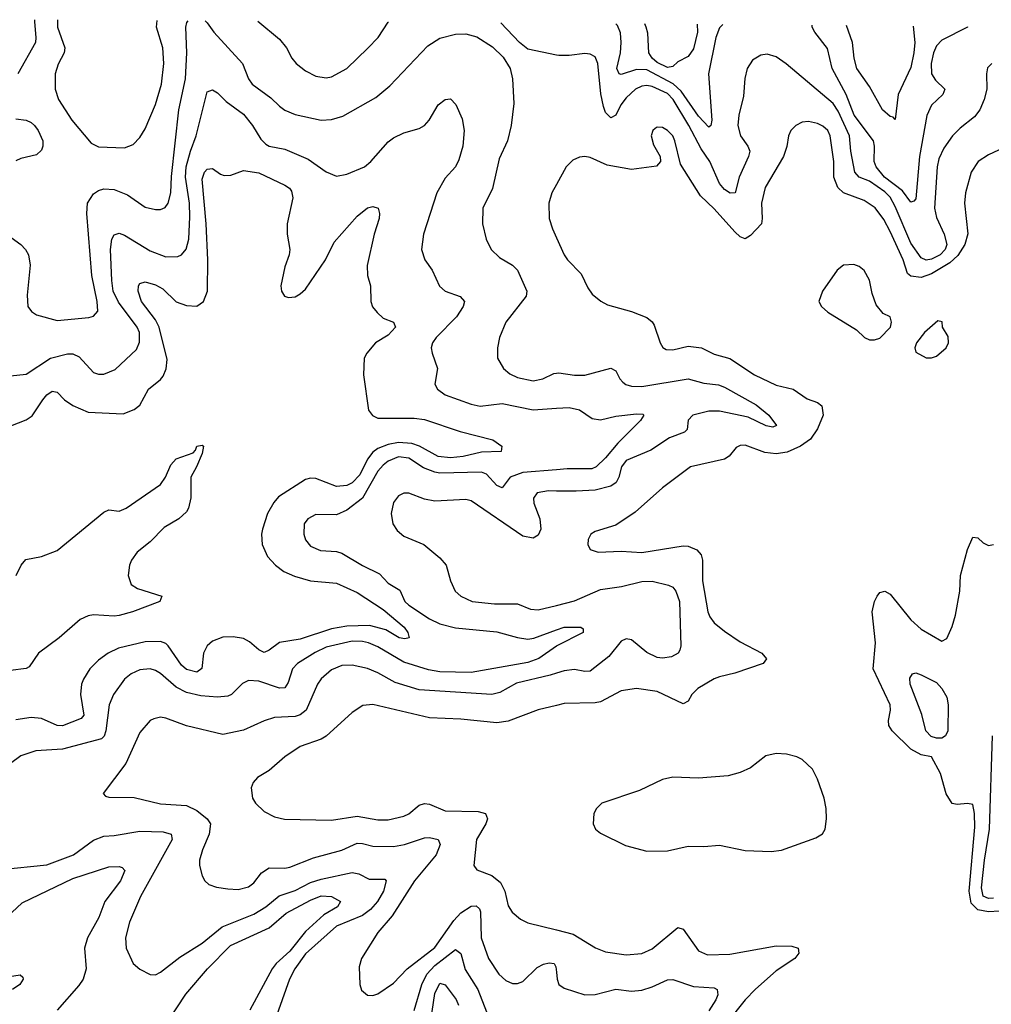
# Model space of a CAD drawing. Header units: inches. Extents: x 1694797 to 1849917, y 907313 to 1017959.
# Tile 382 of 656: x 1727925 to 1731682, y 1013933 to 1017739. Entities that reach past the tile are written whole.
import ezdxf

# ---------------------------------------------------------------- set-up
doc = ezdxf.new("R2010")
doc.units = ezdxf.units.IN
doc.header["$MEASUREMENT"] = 0
doc.layers.add('B7021', color=7, linetype='Continuous')
doc.layers.add('B7031', color=7, linetype='Continuous')

msp = doc.modelspace()

# ---------------------------------------------------------------- linework, layer by layer
at = {"layer": 'B7021', "color": 5}
for points, elevation in [([(1727850, 1016927.4), (1727929.5, 1016869.5), (1727947.9, 1016850), (1727958.9, 1016830), (1727965.7, 1016790), (1727953.6, 1016673.6), (1727957, 1016630), (1727970.2, 1016610.2), (1727990, 1016598), (1728070, 1016575.8), (1728193, 1016587), (1728210, 1016592.9), (1728227.7, 1016612.3), (1728225, 1016650), (1728203.7, 1016750), (1728184.5, 1016990), (1728187.3, 1017030), (1728210, 1017065.4), (1728230, 1017078.9), (1728250, 1017085.5), (1728290, 1017082.6), (1728342, 1017062), (1728410, 1017013.5), (1728450, 1017004.5), (1728470, 1017004.7), (1728487.4, 1017012.6), (1728499, 1017030), (1728509.9, 1017070.1), (1728512.3, 1017132.3), (1728540.7, 1017390), (1728566.1, 1017510), (1728570.8, 1017610), (1728567.2, 1017710), (1728571.6, 1017728.4), (1728576.8, 1017734.6)], 960), ([(1727982.7, 1017738.7), (1727981.9, 1017730), (1727987.9, 1017670), (1727985.7, 1017650), (1727918.2, 1017530)], 960), ([(1728071.5, 1017738.1), (1728070.7, 1017710), (1728099.8, 1017630), (1728096.8, 1017610), (1728073.8, 1017566.2), (1728061.6, 1017530), (1728061.6, 1017470), (1728075.6, 1017430), (1728126.4, 1017350), (1728201.5, 1017261.5), (1728230, 1017246.9), (1728330, 1017242.8), (1728364.1, 1017255.9), (1728390, 1017283.8), (1728410, 1017316.3), (1728450, 1017410.4), (1728473.5, 1017490), (1728482, 1017570), (1728478.4, 1017630), (1728454.1, 1017710), (1728456.6, 1017735.4)], 980), ([(1728641.9, 1017734.1), (1728650, 1017726), (1728675.8, 1017690), (1728786.4, 1017570), (1728810.2, 1017510), (1728824.2, 1017490), (1728896.4, 1017436.4), (1728930, 1017403.9), (1728950, 1017389.2), (1728990, 1017372.2), (1729090, 1017351), (1729130, 1017352.8), (1729174.5, 1017365.5), (1729302, 1017438), (1729356.3, 1017483.7), (1729502.4, 1017637.6), (1729550, 1017666.7), (1729610, 1017682.7), (1729650, 1017684.6), (1729692, 1017672), (1729753.4, 1017633.4), (1729793.9, 1017593.9), (1729821.2, 1017550), (1729830.2, 1017510), (1729835.1, 1017415.1), (1729824.6, 1017330), (1729811, 1017270), (1729779.4, 1017200.6), (1729753.2, 1017086.8), (1729715.8, 1017010), (1729714.7, 1016950), (1729728.9, 1016890), (1729747.6, 1016850), (1729780.1, 1016820.1), (1729830.1, 1016790.1), (1729849.1, 1016770), (1729885.8, 1016690), (1729882.8, 1016670), (1729804.9, 1016570), (1729780.3, 1016510), (1729771.7, 1016470), (1729772, 1016430), (1729794.9, 1016390), (1729819.5, 1016370), (1729850, 1016355.6), (1729910, 1016343.2), (1729947, 1016350), (1729990, 1016371), (1730000, 1016372.4)], 960), ([(1728845.7, 1017732.7), (1728930, 1017663.6), (1728956.5, 1017630), (1728977.2, 1017590), (1728993.8, 1017570), (1729030, 1017541.1), (1729070, 1017520.2), (1729110, 1017513.5), (1729130, 1017517.7), (1729190, 1017550.2), (1729271.3, 1017628.7), (1729310.7, 1017670), (1729350, 1017728.8), (1729350.5, 1017729.2)], 980), ([(1730000, 1017601.9), (1729890, 1017624.4), (1729856.9, 1017650), (1729785.4, 1017726.2)], 960), ([(1727890, 1016361.5), (1727950, 1016368.6), (1728043.8, 1016430), (1728110, 1016447.6), (1728130, 1016446.7), (1728155.6, 1016435.6), (1728210, 1016374.7), (1728230, 1016368.2), (1728250, 1016369.2), (1728293.9, 1016386.1), (1728376.5, 1016463.5), (1728388.3, 1016491.7), (1728388.3, 1016530), (1728379, 1016550), (1728306.5, 1016646.5), (1728286.6, 1016690), (1728280.8, 1016730), (1728276.4, 1016850), (1728281.5, 1016890), (1728290, 1016906.5), (1728310, 1016913.7), (1728330, 1016905.9), (1728430, 1016844.8), (1728490, 1016821.7), (1728536.6, 1016823.4), (1728550.5, 1016829.5), (1728568.4, 1016851.6), (1728579.2, 1016890), (1728582.9, 1016977.1), (1728582, 1017030), (1728566.2, 1017130), (1728569.2, 1017170), (1728584.8, 1017230), (1728606.8, 1017290), (1728650, 1017459.5), (1728670, 1017467.8), (1728690, 1017455.5), (1728722.9, 1017422.9), (1728790, 1017373.4), (1728825.3, 1017330), (1728857.5, 1017277.5), (1728877, 1017257), (1728890, 1017249.5), (1728950, 1017238.6), (1729039.9, 1017199.9), (1729110, 1017150.2), (1729150, 1017134), (1729190, 1017141.2), (1729257.7, 1017170), (1729282.8, 1017190), (1729350, 1017267.1), (1729370, 1017282.7), (1729410, 1017301.8), (1729470, 1017317.8), (1729490.4, 1017329.6), (1729508.1, 1017350), (1729543.5, 1017410), (1729570, 1017430.4), (1729590, 1017433), (1729611.5, 1017411.5), (1729635.2, 1017355.2), (1729643.2, 1017310), (1729638.3, 1017250), (1729623.1, 1017196.9), (1729610.2, 1017170), (1729570, 1017125.6), (1729537.3, 1017070), (1729486.2, 1016910), (1729478.2, 1016850), (1729490.9, 1016810.9), (1729519.6, 1016770), (1729548.7, 1016708.7), (1729569.5, 1016689.5), (1729628.3, 1016668.3), (1729645.3, 1016650), (1729640.2, 1016630), (1729613.5, 1016590), (1729534.7, 1016510), (1729520.8, 1016490), (1729516.5, 1016470), (1729519.6, 1016450), (1729540.3, 1016390), (1729530.3, 1016330), (1729540.4, 1016310), (1729570, 1016289.3), (1729670, 1016253), (1729705.4, 1016245.4), (1729790, 1016254.6), (1729910, 1016230.1), (1730000, 1016236.6)], 940), ([(1727910, 1017355), (1727950.1, 1017350.1), (1727970, 1017341.5), (1727982.3, 1017330), (1727997, 1017310), (1728014, 1017270), (1728014.8, 1017250), (1728010, 1017234), (1727990, 1017216.5), (1727930, 1017202.6), (1727910, 1017193.6)], 960), ([(1727891.4, 1016168.6), (1727950, 1016192.2), (1727973.1, 1016206.9), (1728014, 1016270), (1728030, 1016289.3), (1728050, 1016302.3), (1728070, 1016298.6), (1728098.9, 1016270), (1728130, 1016247.3), (1728190, 1016221.6), (1728325.2, 1016214.8), (1728367.5, 1016232.5), (1728390, 1016248.9), (1728422.4, 1016310), (1728470, 1016348.2), (1728479.2, 1016360.8), (1728490.8, 1016389.2), (1728494.7, 1016425.3), (1728464.8, 1016550), (1728450, 1016578.4), (1728396.3, 1016650), (1728382.5, 1016690), (1728384.8, 1016710), (1728390, 1016718.9), (1728410, 1016726), (1728450, 1016713.8), (1728477.9, 1016697.9), (1728530, 1016648.2), (1728570, 1016634.3), (1728610, 1016631.5), (1728635.1, 1016650), (1728650.6, 1016690), (1728651.8, 1016810), (1728645.9, 1016950), (1728630, 1017122), (1728639.8, 1017150), (1728650, 1017161.5), (1728670, 1017163.7), (1728701.3, 1017141.3), (1728716.2, 1017136.2), (1728742, 1017138), (1728790, 1017155.5), (1728850, 1017146.3), (1728950, 1017099.1), (1728967.7, 1017087.7), (1728976.2, 1017076.2), (1728981.7, 1017050), (1728958.6, 1016950), (1728959.7, 1016910), (1728969.2, 1016850), (1728967.1, 1016830), (1728950, 1016783.7), (1728934.4, 1016710), (1728936.9, 1016690), (1728948.7, 1016670), (1728964.7, 1016664.7), (1728990, 1016667.9), (1729010, 1016678.5), (1729030, 1016696.5), (1729107.3, 1016810), (1729141.5, 1016878.5), (1729230, 1016979), (1729270, 1017011.8), (1729290, 1017017.1), (1729310.4, 1017010.4), (1729316.4, 1016990), (1729314.3, 1016970), (1729295, 1016910), (1729269, 1016789), (1729270.2, 1016750.2), (1729281.5, 1016710), (1729282.8, 1016650), (1729289.3, 1016629.3), (1729306.6, 1016606.6), (1729330, 1016584.9), (1729370.4, 1016570), (1729377.7, 1016550), (1729350, 1016519.8), (1729301.3, 1016490), (1729267.1, 1016450), (1729256.9, 1016430), (1729253.9, 1016366.1), (1729274.2, 1016230), (1729288.6, 1016208.6), (1729310, 1016197.9), (1729450, 1016198.7), (1729490, 1016193.5), (1729627.6, 1016147.6), (1729754.2, 1016114.2), (1729788.7, 1016090), (1729786, 1016070), (1729710, 1016067.4), (1729639.1, 1016050), (1729590, 1016044.8), (1729543.5, 1016050), (1729470.7, 1016090.7), (1729440.6, 1016100.6), (1729390, 1016104.7), (1729350, 1016096.5), (1729310, 1016080.8), (1729290, 1016066.8), (1729270, 1016040.2), (1729240.2, 1015979.8), (1729210, 1015947.9), (1729190, 1015938.3), (1729150, 1015934.3), (1729070, 1015965.5), (1729050, 1015966.3), (1729030, 1015961), (1728926.2, 1015893.8), (1728907.6, 1015872.4), (1728882.7, 1015830), (1728863.5, 1015770), (1728860.2, 1015750), (1728862.6, 1015710), (1728883.4, 1015663.4), (1728913.6, 1015630), (1728946.3, 1015606.3), (1728987.4, 1015587.4), (1729050, 1015570.1), (1729150, 1015560.1), (1729230, 1015524.1), (1729330, 1015459.3), (1729411.8, 1015390), (1729425.5, 1015370), (1729430.2, 1015349.8), (1729414.5, 1015345.5), (1729392.3, 1015350), (1729340.1, 1015380.1), (1729277.4, 1015397.4), (1729190, 1015394.3), (1729130, 1015384.5), (1729010, 1015344.6), (1728930, 1015332), (1728890, 1015301.2), (1728870, 1015293.2), (1728850, 1015302.7), (1728813.5, 1015333.5), (1728790, 1015346.5), (1728750, 1015353), (1728710, 1015351.4), (1728670, 1015336.2), (1728650, 1015318.3), (1728635.6, 1015290), (1728629.5, 1015230.5), (1728610, 1015217.2), (1728570, 1015227.5), (1728550, 1015243.4), (1728498.5, 1015318.5), (1728490, 1015327.5), (1728470, 1015335.8), (1728410, 1015333.9), (1728307.6, 1015310), (1728267.1, 1015290), (1728230, 1015263.2), (1728196.8, 1015230), (1728171.4, 1015190), (1728164.3, 1015170), (1728160.1, 1015130), (1728172.8, 1015050), (1728162.2, 1015037.8), (1728090, 1015009.9), (1728069.7, 1015010), (1728010, 1015037.1), (1727970, 1015042.1), (1727910, 1015032.6)], 920), ([(1730000, 1017101.4), (1729982.6, 1017070), (1729970.3, 1017030), (1729972.6, 1016970), (1729984.4, 1016930), (1730000, 1016895.9)], 980), ([(1727910.8, 1015590), (1727930.8, 1015630), (1727948.4, 1015651.6), (1728010, 1015663.8), (1728070, 1015686.5), (1728250, 1015835.5), (1728270, 1015843.9), (1728310, 1015839.6), (1728336.9, 1015850), (1728470, 1015942.4), (1728488.2, 1015970), (1728510, 1016017.6), (1728530, 1016041.5), (1728595.8, 1016064.2), (1728605.3, 1016074.7), (1728610, 1016090.3), (1728630, 1016094), (1728636.3, 1016090), (1728630, 1016062), (1728608.7, 1016010), (1728586.4, 1015970), (1728587.3, 1015890), (1728578.2, 1015850), (1728570, 1015836.1), (1728540.9, 1015810), (1728483.7, 1015776.3), (1728430, 1015720.8), (1728379.5, 1015680.5), (1728357.3, 1015650), (1728350.1, 1015630), (1728344.3, 1015590), (1728356.2, 1015556.2), (1728380.6, 1015540.6), (1728474, 1015510), (1728467, 1015490), (1728361.1, 1015450), (1728310, 1015435.9), (1728290, 1015432.7), (1728210, 1015438.6), (1728190, 1015434.8), (1728159.3, 1015420.7), (1728078, 1015350), (1727997.4, 1015290), (1727962.3, 1015237.7), (1727949.6, 1015230.4), (1727890, 1015223.6)], 880), ([(1730000, 1015998.6), (1729870, 1015987.9), (1729821, 1015970), (1729790, 1015929.8), (1729770, 1015938.6), (1729730, 1015981.6), (1729710, 1015989.2), (1729550, 1015986), (1729530, 1015989.5), (1729486, 1016006), (1729430, 1016043.4), (1729390, 1016048.4), (1729350, 1016032.5), (1729330, 1016016.9), (1729310, 1015993.7), (1729250.1, 1015889.9), (1729190, 1015842.4), (1729150, 1015825.4), (1729070, 1015825.8), (1729039.6, 1015810), (1729025.2, 1015790), (1729023.5, 1015750), (1729030, 1015728.8), (1729050, 1015703.2), (1729087.5, 1015687.5), (1729150, 1015682.7), (1729170, 1015676.3), (1729250, 1015628.4), (1729316.7, 1015596.7), (1729350, 1015560.9), (1729394.1, 1015534.1), (1729414.1, 1015490), (1729430, 1015476), (1729510, 1015423.1), (1729550, 1015403.3), (1729610, 1015387.8), (1729770, 1015372.3), (1729850.1, 1015350.1), (1729890, 1015344.8), (1729912.3, 1015347.7), (1730000, 1015379.7)], 940), ([(1730000, 1015916.9), (1729970, 1015917.3), (1729926, 1015910), (1729911.1, 1015888.9), (1729913.1, 1015870), (1729936.2, 1015810), (1729940.1, 1015770), (1729930, 1015746.4), (1729910, 1015734.4), (1729870, 1015742.3), (1729670, 1015878.9), (1729650, 1015883.5), (1729530, 1015878.2), (1729490, 1015885.3), (1729430, 1015908.5), (1729410, 1015908.3), (1729390, 1015898), (1729370, 1015872), (1729361.3, 1015830), (1729367.7, 1015790), (1729384.8, 1015764.8), (1729410, 1015742.6), (1729487.3, 1015710), (1729550, 1015658.4), (1729573.4, 1015630), (1729590.3, 1015570), (1729608.9, 1015530), (1729630.4, 1015510), (1729674.8, 1015490), (1729760.6, 1015480.6), (1729850, 1015481.4), (1729899.6, 1015459.6), (1729930, 1015457.4), (1730000, 1015474.7)], 960), ([(1730000, 1015316.6), (1729932.6, 1015270), (1729890, 1015254.3), (1729670, 1015215.3), (1729550, 1015218.1), (1729505.4, 1015225.4), (1729410, 1015255.9), (1729310, 1015314.6), (1729273.3, 1015330), (1729250, 1015335.3), (1729210, 1015336.2), (1729110, 1015313.8), (1729067.1, 1015292.9), (1728998.9, 1015250), (1728980.1, 1015230), (1728963.3, 1015176.7), (1728950, 1015155.9), (1728930, 1015155), (1728850, 1015181.4), (1728810, 1015184.8), (1728786.5, 1015173.5), (1728744.4, 1015130), (1728730, 1015124), (1728690, 1015120.5), (1728625, 1015125), (1728570, 1015138.6), (1728530, 1015158.7), (1728470, 1015212), (1728450, 1015223.2), (1728430, 1015229.8), (1728390, 1015226), (1728356, 1015210), (1728330.2, 1015190), (1728287.6, 1015130), (1728270.9, 1015090), (1728258.7, 1014990), (1728251.1, 1014968.9), (1728240.7, 1014959.3), (1728090, 1014919.2), (1727988, 1014912), (1727930, 1014893.8), (1727890, 1014864.2)], 940), ([(1730000, 1015212.6), (1729975.4, 1015204.6), (1729846, 1015174), (1729781.3, 1015138.7), (1729750, 1015130.9), (1729470, 1015148), (1729376.4, 1015176.4), (1729310, 1015214.6), (1729270, 1015230.4), (1729210, 1015244.2), (1729170, 1015242.2), (1729130, 1015225.4), (1729090, 1015190.7), (1729075.8, 1015170), (1729033.1, 1015070), (1729010, 1015051.2), (1728990, 1015044.9), (1728910, 1015041.5), (1728870, 1015029), (1728790, 1014992.9), (1728710, 1014976.1), (1728570, 1015009), (1728490, 1015038.9), (1728470, 1015043.1), (1728443.1, 1015036.9), (1728430, 1015029.7), (1728390, 1014983), (1728335.9, 1014864.1), (1728247.7, 1014747.7), (1728257.3, 1014737.3), (1728270, 1014733.4), (1728367.7, 1014732.3), (1728470, 1014708.2), (1728570, 1014701.4), (1728610, 1014682), (1728649.3, 1014650), (1728662.7, 1014630), (1728658.2, 1014590), (1728632.2, 1014530), (1728620.8, 1014490), (1728620.3, 1014470), (1728630.3, 1014430), (1728641.3, 1014410), (1728656.3, 1014396.3), (1728686.1, 1014386.1), (1728730, 1014378.9), (1728770, 1014376.5), (1728810, 1014386.7), (1728830, 1014402.4), (1728859.3, 1014440.7), (1728890, 1014460.1), (1728950, 1014459.2), (1728970, 1014463.5), (1729061.3, 1014498.7), (1729170, 1014528.6), (1729230, 1014555.4), (1729250, 1014554.7), (1729290, 1014543.9), (1729370, 1014543.4), (1729413.3, 1014550), (1729490, 1014576.6), (1729510, 1014577.9), (1729543.1, 1014570), (1729550.9, 1014550), (1729535.1, 1014510), (1729451.2, 1014410), (1729365.5, 1014274.5), (1729309.2, 1014210), (1729246.3, 1014110), (1729238, 1014078), (1729240.5, 1014010), (1729247, 1013987), (1729270, 1013968.2), (1729290, 1013966.7), (1729310, 1013973.7), (1729370, 1014014), (1729422.5, 1014070), (1729530, 1014152), (1729603.3, 1014256.7), (1729630, 1014286.7), (1729670, 1014311.7), (1729690, 1014313.5), (1729702.4, 1014302.4), (1729707.2, 1014290), (1729709.6, 1014190), (1729737.8, 1014110), (1729777.2, 1014050), (1729804.7, 1014024.7), (1729830, 1014012.7), (1729850, 1014012.7), (1729870, 1014021), (1729925.3, 1014074.7), (1729950, 1014087.6), (1729972.7, 1014092.7), (1729991, 1014091), (1729998.1, 1014078.1), (1730000, 1014056.8)], 960), ([(1730000, 1015088.1), (1729929.5, 1015070.5), (1729813.2, 1015026.8), (1729770, 1015020.8), (1729630, 1015035.2), (1729510, 1015040.2), (1729290, 1015091.3), (1729251.7, 1015088.3), (1729210, 1015060.3), (1729110, 1014969.1), (1729090, 1014957.4), (1729010, 1014928.9), (1728950.3, 1014890), (1728890, 1014836.9), (1728844, 1014810), (1728827.3, 1014790), (1728820.5, 1014770), (1728824.9, 1014730), (1728837.1, 1014710), (1728870, 1014678.4), (1728910, 1014657), (1728949, 1014649), (1729130, 1014644.2), (1729230, 1014659.8), (1729310, 1014645.4), (1729350, 1014646.3), (1729410, 1014659.5), (1729430, 1014669.5), (1729470, 1014702.1), (1729490, 1014708.9), (1729510, 1014706.6), (1729570, 1014680.4), (1729697.5, 1014677.5), (1729725.3, 1014670), (1729733.9, 1014650), (1729727.3, 1014630), (1729691.7, 1014570), (1729680.3, 1014470), (1729692.6, 1014452.6), (1729750, 1014431), (1729784, 1014404), (1729800.4, 1014370), (1729813.9, 1014313.9), (1729828.9, 1014288.9), (1729861.7, 1014261.7), (1729890, 1014248.1), (1730000, 1014220.5)], 980), ([(1727854, 1014454), (1728030, 1014471.4), (1728132.9, 1014510), (1728210, 1014567.2), (1728250, 1014582.9), (1728290, 1014585.4), (1728390, 1014602.5), (1728479.7, 1014599.7), (1728511.1, 1014591.1), (1728514.3, 1014570), (1728391.9, 1014350), (1728349.3, 1014250), (1728334.2, 1014190), (1728336.1, 1014150), (1728363.7, 1014090), (1728389.1, 1014069.1), (1728430, 1014048), (1728450, 1014046.4), (1728470, 1014057), (1728544.8, 1014115.2), (1728630, 1014169.4), (1728708.1, 1014231.9), (1728830, 1014280.8), (1728877, 1014310), (1728928.2, 1014351.8), (1728990, 1014372.8), (1729050, 1014403.9), (1729090, 1014416.7), (1729210, 1014442.7), (1729236.8, 1014436.8), (1729276, 1014416), (1729336.4, 1014416.4), (1729342, 1014410), (1729331.1, 1014370), (1729308.2, 1014330), (1729281.3, 1014298.7), (1729250, 1014276.7), (1729150, 1014234.4), (1729030, 1014128.4), (1728988.6, 1014070), (1728968.1, 1014030), (1728911.1, 1013870)], 940), ([(1727875.8, 1014270), (1727934.9, 1014325.1), (1728130, 1014418.6), (1728270, 1014464.7), (1728310, 1014466), (1728321.8, 1014461.8), (1728331.7, 1014450), (1728314.5, 1014410), (1728254.3, 1014330), (1728231.6, 1014268.4), (1728187.5, 1014190), (1728175.6, 1014150), (1728181.5, 1014070), (1728170.2, 1014030), (1728154.2, 1014005.8), (1728070.2, 1013910)], 920), ([(1728499.9, 1013870), (1728567.4, 1013972.6), (1728651, 1014070), (1728739.7, 1014160.3), (1728890, 1014228.8), (1728955.3, 1014284.7), (1729050, 1014335.4), (1729090, 1014351.7), (1729130.1, 1014350.1), (1729165.8, 1014330), (1729153.5, 1014310), (1729100.7, 1014279.3), (1729030, 1014214.9), (1728970, 1014138.6), (1728916.5, 1014090), (1728900.7, 1014070), (1728814.2, 1013910)], 920), ([(1729450, 1013908.9), (1729479.3, 1014010), (1729499.3, 1014050), (1729530, 1014082.7), (1729610, 1014144.2), (1729630, 1014128.9), (1729647.7, 1014067.7), (1729696.2, 1013990), (1729730, 1013903.6)], 940), ([(1727794.1, 1014025.9), (1727927.1, 1014047.1), (1727937.2, 1014037.2), (1727938.4, 1014030), (1727925.4, 1014010), (1727896.9, 1013990)], 880), ([(1729514, 1013870), (1729530, 1013974.9), (1729550, 1014015.2), (1729570, 1014007.5), (1729611.9, 1013951.9), (1729621.9, 1013930)], 920)]:
    msp.add_lwpolyline(points, dxfattribs=dict(at, elevation=elevation))
at = {"layer": 'B7031', "color": 5}
for points, elevation in [([(1730643.7, 1017720.2), (1730630, 1017707.4), (1730616, 1017670), (1730588.3, 1017530), (1730601.4, 1017350), (1730597.7, 1017330), (1730590, 1017323.5), (1730550, 1017365.9), (1730482.3, 1017462.3), (1730450.9, 1017490.9), (1730350, 1017544.6), (1730310, 1017545.6), (1730250, 1017526.6), (1730243.1, 1017530), (1730233.6, 1017550), (1730247.4, 1017610), (1730250.8, 1017650), (1730247.5, 1017687.5), (1730236.7, 1017716.7), (1730229.7, 1017723.1)], 940), ([(1730544.6, 1017720.9), (1730545.3, 1017690), (1730530, 1017625.7), (1730510, 1017596.1), (1730470, 1017576), (1730450, 1017558.2), (1730430, 1017553.8), (1730390, 1017573.9), (1730370.9, 1017590), (1730357.9, 1017610), (1730353.3, 1017686.7), (1730347.5, 1017710), (1730341.9, 1017722.3)], 920), ([(1731589.4, 1017711.3), (1731588.9, 1017710), (1731490, 1017659.2), (1731470, 1017637.3), (1731457.7, 1017610), (1731448.7, 1017570), (1731450.1, 1017530), (1731465.2, 1017505.2), (1731501.8, 1017470), (1731494.7, 1017450), (1731450, 1017408.7), (1731431.7, 1017368.3), (1731403.3, 1017210), (1731390, 1017046.6), (1731382.5, 1017037.5), (1731370, 1017033.1), (1731337.5, 1017077.5), (1731268.6, 1017130), (1731236.2, 1017170), (1731228.1, 1017190), (1731229.9, 1017250), (1731225.4, 1017270), (1731151.1, 1017370), (1731120.4, 1017450), (1731065.8, 1017550), (1731047.9, 1017627.9), (1730999.3, 1017690), (1730988.6, 1017710), (1730988.8, 1017717)], 940), ([(1731379.4, 1017713.3), (1731385.5, 1017650), (1731382.3, 1017610), (1731370, 1017553.3), (1731321, 1017450), (1731310, 1017353.2), (1731301.6, 1017361.6), (1731290, 1017363.9), (1731261.2, 1017390), (1731210, 1017481), (1731161.7, 1017550), (1731151.2, 1017590), (1731144.5, 1017650), (1731122.1, 1017715.7)], 920), ([(1731683.8, 1017570), (1731666.9, 1017553.1), (1731662.3, 1017530), (1731663.8, 1017470), (1731654, 1017430), (1731637.2, 1017390), (1731617, 1017363), (1731560.7, 1017319.3), (1731531.1, 1017290), (1731497.9, 1017242.1), (1731478.7, 1017201.3), (1731471.6, 1017170), (1731462.4, 1017010), (1731470, 1016973.7), (1731499.5, 1016910), (1731508.9, 1016870), (1731502.9, 1016850), (1731483.7, 1016830), (1731450, 1016812.8), (1731430, 1016809.2), (1731410, 1016818.2), (1731370, 1016874.3), (1731310, 1017016.8), (1731290, 1017053.2), (1731270, 1017073.8), (1731210, 1017114.4), (1731170.3, 1017130.3), (1731154.3, 1017150), (1731138, 1017230), (1731132.6, 1017290), (1731090, 1017385.5), (1731070, 1017414.8), (1730888.2, 1017568.2), (1730850, 1017594.8), (1730814.7, 1017605.3), (1730790, 1017601.1), (1730758, 1017582), (1730737.3, 1017550), (1730728.5, 1017511.5), (1730723.7, 1017443.7), (1730705.7, 1017370), (1730701.7, 1017330), (1730711.4, 1017290), (1730740.8, 1017250), (1730747.8, 1017230), (1730743.1, 1017210), (1730707.2, 1017130), (1730690.7, 1017069.3), (1730672, 1017068), (1730650, 1017082.4), (1730630, 1017105), (1730593.1, 1017190), (1730559.8, 1017239.8), (1730512.6, 1017330), (1730451.4, 1017430), (1730430, 1017453.7), (1730370, 1017480.3), (1730350, 1017484.6), (1730330, 1017482.2), (1730306.4, 1017470), (1730270, 1017436.5), (1730249.6, 1017410), (1730230, 1017369.7), (1730210, 1017358.8), (1730190, 1017380.4), (1730182.7, 1017402.7), (1730172.3, 1017452.3), (1730159.9, 1017570), (1730150, 1017594.8), (1730130, 1017605.3), (1730110, 1017607.6), (1730050, 1017599.9), (1730010, 1017599.9), (1730000, 1017601.9)], 960), ([(1731748.1, 1017251.9), (1731670, 1017216.8), (1731630.2, 1017190), (1731604.2, 1017150), (1731581.7, 1017070), (1731578.2, 1017030), (1731590.6, 1016910.6), (1731579.6, 1016870), (1731552.2, 1016827.8), (1731521.3, 1016798.7), (1731450, 1016756.7), (1731410, 1016742.7), (1731370, 1016747), (1731358.1, 1016758.1), (1731340.3, 1016810), (1731290, 1016920.2), (1731266.2, 1016966.2), (1731232.1, 1017012.1), (1731190, 1017039.6), (1731110, 1017069.4), (1731087.5, 1017090), (1731072.3, 1017130), (1731072.6, 1017190), (1731059, 1017290), (1731048.9, 1017310), (1731030, 1017327.2), (1731010, 1017337), (1730975.1, 1017344.9), (1730950, 1017343.1), (1730926, 1017330), (1730907, 1017310), (1730898, 1017290), (1730891.3, 1017248.7), (1730878, 1017210), (1730806.6, 1017090), (1730793.6, 1017030), (1730795.9, 1016970), (1730792.4, 1016950), (1730750, 1016904.8), (1730730, 1016891.3), (1730710, 1016899.2), (1730690, 1016918.2), (1730610, 1017007.6), (1730557.6, 1017057.6), (1730479.7, 1017179.7), (1730458.5, 1017270), (1730450, 1017289.6), (1730430, 1017310.8), (1730410, 1017322), (1730390, 1017322.9), (1730382.3, 1017317.7), (1730373.4, 1017310), (1730367, 1017290), (1730375.6, 1017255.6), (1730400.7, 1017210), (1730402.8, 1017190), (1730387.3, 1017172.7), (1730290, 1017159.7), (1730195.8, 1017175.8), (1730130, 1017206), (1730110.5, 1017209.5), (1730090, 1017207), (1730064.1, 1017195.9), (1730038, 1017170), (1730000, 1017101.4)], 980), ([(1730000, 1016895.9), (1730030.3, 1016830), (1730042.6, 1016810), (1730095.7, 1016755.8), (1730121.8, 1016701.8), (1730138.2, 1016678.2), (1730171.2, 1016651.2), (1730197.1, 1016637.1), (1730290.2, 1016610.2), (1730350, 1016587), (1730370, 1016570.4), (1730377.8, 1016557.8), (1730401.3, 1016490), (1730411.8, 1016471.8), (1730424.4, 1016464.4), (1730450, 1016462.8), (1730510, 1016476.6), (1730561.3, 1016470), (1730610, 1016446.3), (1730670, 1016429.5), (1730766.2, 1016366.2), (1730850, 1016325.8), (1730915.6, 1016310), (1730970, 1016273), (1731010, 1016259.1), (1731026.3, 1016246.3), (1731030.8, 1016210), (1731010, 1016157), (1730982.4, 1016117.6), (1730943.8, 1016090), (1730892.6, 1016067.4), (1730850, 1016060.6), (1730806.4, 1016066.4), (1730730, 1016094), (1730710, 1016093.1), (1730694.8, 1016085.2), (1730668.1, 1016051.9), (1730650, 1016039.8), (1730518, 1016010), (1730410, 1015929.7), (1730304.6, 1015835.4), (1730230, 1015785.1), (1730150, 1015760.5), (1730133.4, 1015750), (1730123.1, 1015730), (1730121.3, 1015710), (1730130, 1015690.8), (1730161.1, 1015681.1), (1730250, 1015683.9), (1730330, 1015679.4), (1730490, 1015705.1), (1730510, 1015704.3), (1730543.6, 1015690), (1730559.8, 1015670), (1730565, 1015650), (1730565.1, 1015570), (1730585.8, 1015450), (1730593.2, 1015430), (1730610, 1015407.8), (1730650, 1015374.8), (1730710, 1015334.4), (1730794.6, 1015290), (1730811.7, 1015268.3), (1730799.1, 1015250), (1730690, 1015212.5), (1730630, 1015199.2), (1730610, 1015190.5), (1730546.9, 1015153.1), (1730523.9, 1015130), (1730510, 1015105.1), (1730490, 1015094.4), (1730390, 1015141.6), (1730310, 1015153.7), (1730250, 1015144), (1730170, 1015102.5), (1730150, 1015098.5), (1730030, 1015095.6), (1730000, 1015088.1)], 980), ([(1730000, 1016372.4), (1730010, 1016373.9), (1730070, 1016364.1), (1730110, 1016364.1), (1730210, 1016392.1), (1730230, 1016381.3), (1730245.4, 1016350), (1730257.2, 1016337.2), (1730268.7, 1016328.7), (1730290, 1016322.5), (1730330, 1016320.8), (1730510, 1016351.1), (1730570, 1016334.1), (1730627.3, 1016327.3), (1730650, 1016318.8), (1730773, 1016250), (1730820.8, 1016210), (1730850.4, 1016170), (1730836.2, 1016163.8), (1730811.3, 1016168.7), (1730742, 1016202), (1730630, 1016226.1), (1730590, 1016225), (1730527.1, 1016210), (1730509.6, 1016190.4), (1730505.4, 1016154.6), (1730495.8, 1016144.2), (1730437.2, 1016122.8), (1730365.3, 1016074.7), (1730270, 1016034.4), (1730252.1, 1016010), (1730242, 1015970), (1730231.5, 1015950), (1730210, 1015935.8), (1730150, 1015920.6), (1730076.1, 1015916.1), (1730000, 1015916.9)], 960), ([(1730000, 1016236.6), (1730050, 1016240.2), (1730090, 1016230.2), (1730137.8, 1016197.8), (1730170, 1016192.4), (1730230, 1016206.3), (1730310, 1016215.3), (1730334.5, 1016214.5), (1730337.6, 1016210), (1730325.2, 1016190), (1730237.6, 1016102.4), (1730190, 1016044.6), (1730154, 1016010), (1730137, 1016003), (1730042.1, 1016002.1), (1730000, 1015998.6)], 940), ([(1731713.1, 1014293.1), (1731670, 1014289.9), (1731630, 1014297.6), (1731603.8, 1014323.8), (1731595.4, 1014370), (1731617.9, 1014617.9), (1731616.2, 1014670), (1731610, 1014705.2), (1731590, 1014709.2), (1731550, 1014705.2), (1731530, 1014709), (1731506.9, 1014746.9), (1731485.3, 1014825.3), (1731450, 1014889.2), (1731410, 1014897.6), (1731370, 1014919.5), (1731298.3, 1014990), (1731285.6, 1015010), (1731283.4, 1015030), (1731291.4, 1015070), (1731290.8, 1015090), (1731224.6, 1015230), (1731234, 1015330), (1731220.6, 1015450), (1731229.9, 1015490.1), (1731240.4, 1015510), (1731250, 1015524.9), (1731270, 1015530.3), (1731290, 1015517.7), (1731370, 1015418.4), (1731410, 1015383.5), (1731490, 1015336.5), (1731510, 1015346.3), (1731530, 1015392.9), (1731542.7, 1015437.3), (1731559.9, 1015530), (1731561.8, 1015590), (1731590, 1015690.5), (1731610, 1015738.8), (1731630, 1015736), (1731650, 1015716), (1731670, 1015706), (1731690, 1015710.8)], 980), ([(1730000, 1015474.7), (1730070, 1015492), (1730170, 1015535.9), (1730251.8, 1015548.2), (1730330, 1015567.1), (1730370, 1015568.7), (1730433.3, 1015553.3), (1730450, 1015544.9), (1730462.4, 1015530), (1730475.5, 1015490), (1730481.3, 1015318.7), (1730477.8, 1015302.2), (1730470.2, 1015289.8), (1730444.5, 1015275.5), (1730410, 1015270.9), (1730390, 1015274), (1730350, 1015292.5), (1730290, 1015341.6), (1730270, 1015346.1), (1730250, 1015336.5), (1730203.2, 1015276.8), (1730130, 1015220.5), (1730110, 1015219), (1730070, 1015226.6), (1730030, 1015222.3), (1730000, 1015212.6)], 960), ([(1730000, 1015379.7), (1730030, 1015390.6), (1730094, 1015390), (1730103.6, 1015383.6), (1730103, 1015370), (1730002, 1015318), (1730000, 1015316.6)], 940), ([(1731690, 1014343.4), (1731670, 1014342.4), (1731650.5, 1014350.5), (1731643, 1014383), (1731654.8, 1014490), (1731675, 1014610), (1731686.2, 1014970)], 960), ([(1730000, 1014220.5), (1730064.4, 1014204.4), (1730150.9, 1014150.9), (1730190, 1014135.2), (1730270, 1014124.1), (1730330, 1014129.3), (1730370, 1014147.8), (1730470, 1014230.2), (1730490, 1014222.8), (1730550, 1014139.2), (1730584.4, 1014124.4), (1730670, 1014126.2), (1730850, 1014159.5), (1730910, 1014158.2), (1730934.4, 1014150), (1730937.4, 1014130), (1730922.3, 1014110), (1730850, 1014062.4), (1730769.2, 1013990.8), (1730729.5, 1013950), (1730658.4, 1013861.6)], 980), ([(1730000, 1014056.8), (1730002.4, 1014030), (1730010, 1014009.2), (1730030, 1013995.6), (1730110, 1013969.5), (1730150, 1013970.7), (1730230, 1013991.2), (1730290, 1013983.4), (1730330, 1013987.3), (1730370, 1013999.8), (1730430, 1014027.2), (1730450, 1014028.7), (1730530, 1014002.3), (1730610, 1013996.6), (1730621.7, 1013990), (1730623.8, 1013970), (1730616.8, 1013950), (1730590, 1013907.1)], 960)]:
    msp.add_lwpolyline(points, dxfattribs=dict(at, elevation=elevation))
for points, elevation in [([(1731150, 1016792.8), (1731110, 1016789.7), (1731085.7, 1016770), (1731028.7, 1016690), (1731015.3, 1016650), (1731025.2, 1016630), (1731050, 1016607.9), (1731160, 1016540), (1731190.7, 1016510), (1731210, 1016501.1), (1731230, 1016500.8), (1731250, 1016508.1), (1731291.2, 1016550), (1731295.5, 1016570), (1731290, 1016589.6), (1731262.8, 1016602.8), (1731236.3, 1016636.3), (1731220.7, 1016680.7), (1731210, 1016731.6), (1731190, 1016769.8), (1731170, 1016784.8)], 1020), ([(1731474.9, 1016574.9), (1731422.6, 1016530), (1731392.2, 1016490), (1731386.1, 1016470), (1731390, 1016453), (1731430, 1016432), (1731450, 1016431.4), (1731470, 1016438.4), (1731507, 1016470), (1731515.9, 1016490), (1731514.3, 1016514.2), (1731493.3, 1016550), (1731491, 1016571)], 1020), ([(1731490, 1014961.6), (1731470, 1014961.9), (1731448.6, 1014968.6), (1731428.3, 1014990), (1731413.5, 1015053.5), (1731367.5, 1015170), (1731366.7, 1015193.3), (1731377.2, 1015210), (1731390, 1015213.6), (1731410, 1015206.9), (1731470, 1015176.5), (1731490, 1015154), (1731510, 1015120.3), (1731515.2, 1015090), (1731513.6, 1014990), (1731504.3, 1014970)], 960), ([(1730850, 1014902.2), (1730810, 1014893.8), (1730750, 1014846.6), (1730711.1, 1014828.9), (1730664.1, 1014815.9), (1730550, 1014806.8), (1730450, 1014810.8), (1730410, 1014802.3), (1730321.3, 1014758.7), (1730176, 1014710), (1730155.5, 1014690), (1730144.4, 1014670), (1730141.6, 1014630), (1730150.6, 1014610), (1730170, 1014594.9), (1730267.3, 1014547.3), (1730350, 1014524.9), (1730430, 1014526.4), (1730510, 1014544.6), (1730570, 1014543.2), (1730630, 1014548), (1730730, 1014527.1), (1730830, 1014523.2), (1730870, 1014528.9), (1731003.3, 1014576.7), (1731028.6, 1014591.4), (1731038.8, 1014610), (1731043.8, 1014650), (1731042.7, 1014690), (1731034.9, 1014730), (1731010, 1014803), (1730990, 1014842.4), (1730950, 1014879.1), (1730929.3, 1014890), (1730890, 1014899.8)], 1020)]:
    msp.add_lwpolyline(points, close=True, dxfattribs=dict(at, elevation=elevation))

doc.saveas('drawing.dxf')
